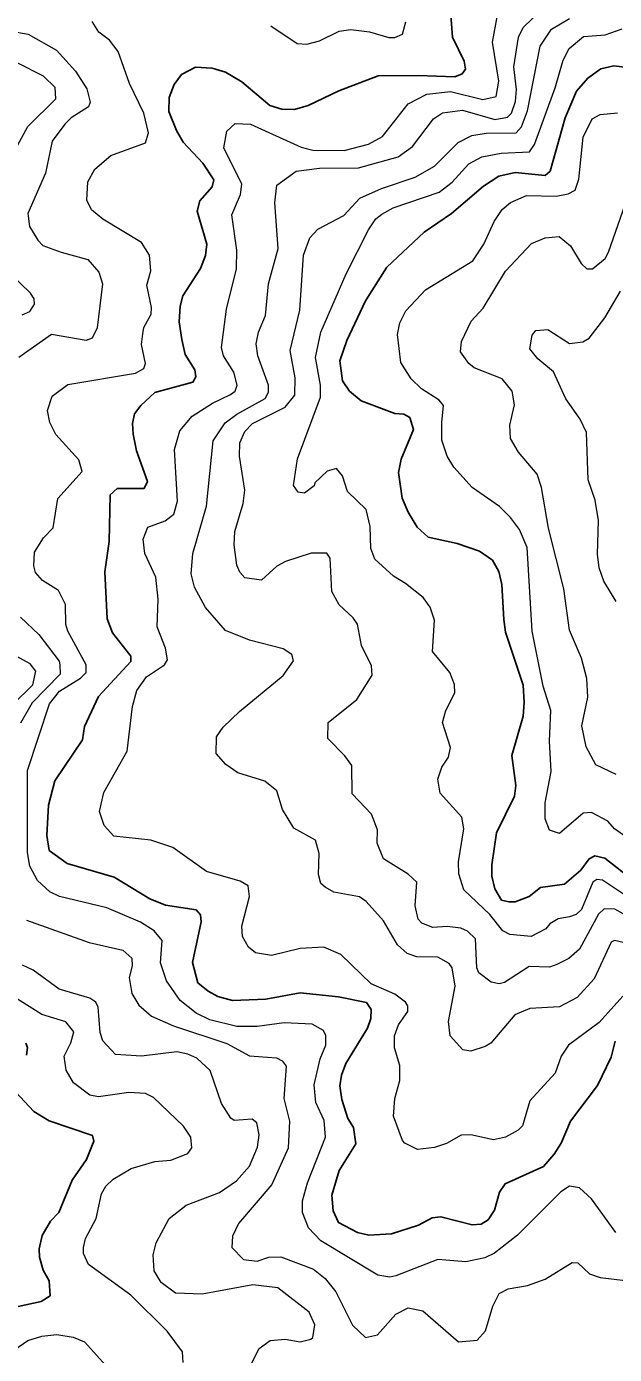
# Model space of a CAD drawing. Extents: x 294.2 to 320.3, y 7482.7 to 7510.7.
# Drawn here: x 315.73 to 316.619, y 7494.046 to 7496.053 of the extents above; entities that cross this region are included whole.
import ezdxf

# ---------------------------------------------------------------- set-up
doc = ezdxf.new("R2010")
doc.units = 0
doc.header["$LTSCALE"] = 0.032
doc.layers.add('1', color=7, linetype='Continuous', lineweight=25)
doc.layers.add('2', color=7, linetype='Continuous', lineweight=13)

msp = doc.modelspace()

# ---------------------------------------------------------------- linework, layer by layer
at = {"layer": '1'}
for points in [[(316.2039, 7494.4519), (316.2061, 7494.468), (316.2128, 7494.4852), (316.2455, 7494.539), (316.2505, 7494.5535), (316.2511, 7494.567), (316.2439, 7494.5777), (316.2017, 7494.5863), (316.1438, 7494.5923), (316.092, 7494.5827), (316.0415, 7494.5805), (316.0193, 7494.5865), (316.0049, 7494.5945), (315.9893, 7494.6074), (315.981, 7494.6381), (315.9943, 7494.6994), (315.9932, 7494.7101), (315.9866, 7494.7176), (315.94, 7494.7246), (315.9167, 7494.7343), (315.8624, 7494.7671), (315.7914, 7494.7875), (315.7642, 7494.8074), (315.7609, 7494.83), (315.7631, 7494.8757), (315.7731, 7494.9128), (315.8147, 7494.9746), (315.818, 7494.9945), (315.8391, 7495.0402), (315.8879, 7495.0929), (315.8879, 7495.1009), (315.8602, 7495.1364), (315.8519, 7495.1574), (315.8486, 7495.2284), (315.8552, 7495.2741), (315.8568, 7495.3451), (315.8673, 7495.3542), (315.9078, 7495.3542), (315.9128, 7495.365), (315.8962, 7495.4112), (315.8912, 7495.4365), (315.8901, 7495.4526), (315.8934, 7495.4672), (315.9028, 7495.4801), (315.9239, 7495.4994), (315.9816, 7495.515), (315.986, 7495.5231), (315.9844, 7495.5338), (315.97, 7495.5569), (315.965, 7495.5795), (315.9611, 7495.6064), (315.9626, 7495.6299), (315.9665, 7495.6455), (315.9931, 7495.6869), (316.0009, 7495.7068), (316.0026, 7495.7235), (315.9882, 7495.7735), (315.9921, 7495.7891), (316.0109, 7495.8106), (316.0131, 7495.8208), (315.9965, 7495.8461), (315.9671, 7495.8778), (315.9566, 7495.8956), (315.945, 7495.9241), (315.9455, 7495.9456), (315.9533, 7495.965), (315.9644, 7495.98), (315.9855, 7495.9913), (316.011, 7495.9897), (316.031, 7495.9838), (316.0554, 7495.9692), (316.0981, 7495.9332), (316.1159, 7495.9278), (316.1353, 7495.9273), (316.1558, 7495.9332), (316.2024, 7495.9553), (316.2617, 7495.9779), (316.3222, 7495.9784), (316.3777, 7495.9768), (316.3888, 7495.9811), (316.3937, 7495.9881), (316.3915, 7496.0004), (316.3743, 7496.0365), (316.371, 7496.0768)], [(316.4688, 7494.7295), (316.4593, 7494.7295), (316.4484, 7494.7321), (316.4382, 7494.7493), (316.4337, 7494.7685), (316.4337, 7494.7855), (316.4405, 7494.8338), (316.4677, 7494.8897), (316.47, 7494.9056), (316.4639, 7494.9509), (316.4808, 7495.0106), (316.4823, 7495.031), (316.4808, 7495.0574), (316.454, 7495.1374), (316.4517, 7495.1563), (316.4487, 7495.2092), (316.4441, 7495.2288), (316.4343, 7495.2462), (316.415, 7495.2598), (316.381, 7495.2712), (316.3372, 7495.281), (316.3205, 7495.2961), (316.3069, 7495.3188), (316.2982, 7495.3399), (316.2922, 7495.3784), (316.2967, 7495.3988), (316.3149, 7495.4434), (316.3096, 7495.4615), (316.3005, 7495.4668), (316.2869, 7495.4676), (316.2358, 7495.4868), (316.2185, 7495.5014), (316.2077, 7495.5174), (316.2039, 7495.5474), (316.2141, 7495.5781), (316.2428, 7495.6381), (316.2747, 7495.6891), (316.3312, 7495.7419), (316.3728, 7495.7699), (316.4207, 7495.8114), (316.4441, 7495.8266), (316.469, 7495.8318), (316.5144, 7495.8273), (316.5219, 7495.8341), (316.5445, 7495.9149), (316.5614, 7495.9549), (316.5788, 7495.9745), (316.5984, 7495.9888), (316.618, 7495.9934), (316.6415, 7495.9904)], [(316.5891, 7494.7993), (316.5808, 7494.7948), (316.568, 7494.7774), (316.5436, 7494.7563), (316.5071, 7494.7512), (316.4899, 7494.7378), (316.4688, 7494.7295)], [(316.6488, 7494.7608), (316.6042, 7494.7955), (316.5891, 7494.7993)], [(315.7301, 7494.4978), (315.7317, 7494.5096), (315.7293, 7494.5159)], [(316.6198, 7494.5193), (316.6137, 7494.4951), (316.5932, 7494.452), (316.5525, 7494.3982), (316.5384, 7494.365), (316.5276, 7494.3484), (316.5116, 7494.3298), (316.4535, 7494.3037), (316.4452, 7494.2909), (316.4375, 7494.264), (316.428, 7494.2489), (316.4175, 7494.2424), (316.4036, 7494.2414), (316.3565, 7494.2537), (316.3432, 7494.2521), (316.3226, 7494.2413), (316.2821, 7494.2278), (316.2477, 7494.2262), (316.2307, 7494.2302), (316.2019, 7494.2449), (316.1939, 7494.2625), (316.1917, 7494.2862)], [(316.1917, 7494.2862), (316.2028, 7494.3238), (316.2278, 7494.3642), (316.2244, 7494.3889), (316.2156, 7494.4024), (316.2067, 7494.4309), (316.2039, 7494.4519)], [(315.6823, 7494.1106), (315.7524, 7494.1258), (315.7658, 7494.1344), (315.7642, 7494.1572), (315.7555, 7494.1729), (315.7495, 7494.1926), (315.7491, 7494.2052), (315.7538, 7494.2256), (315.7664, 7494.2469), (315.779, 7494.2602), (315.7989, 7494.309), (315.8209, 7494.3405), (315.8319, 7494.368), (315.8296, 7494.3766), (315.7643, 7494.3986), (315.7411, 7494.4128), (315.7136, 7494.4427)]]:
    msp.add_lwpolyline(points, dxfattribs=at)
at = {"layer": '2'}
for points in [[(316.4318, 7494.5163), (316.4235, 7494.5112), (316.4018, 7494.5041), (316.3897, 7494.5061), (316.3705, 7494.5271), (316.368, 7494.5489), (316.3782, 7494.6025), (316.3736, 7494.63), (316.369, 7494.6366), (316.3518, 7494.6461), (316.3202, 7494.6467), (316.3053, 7494.6517), (316.2909, 7494.665), (316.2696, 7494.7008), (316.2435, 7494.7302), (316.2333, 7494.7372), (316.1949, 7494.7442), (316.1815, 7494.7519), (316.1751, 7494.7576), (316.1713, 7494.771), (316.1726, 7494.803), (316.1668, 7494.8227), (316.1343, 7494.8412), (316.117, 7494.8693), (316.1087, 7494.8974), (316.0902, 7494.9121), (316.0494, 7494.9249), (316.0315, 7494.9371), (316.0168, 7494.9537), (316.0174, 7494.9791), (316.0276, 7494.9939), (316.0519, 7495.0175), (316.1183, 7495.0717), (316.1336, 7495.0941), (316.1311, 7495.1037), (316.1183, 7495.1119), (316.0673, 7495.1254), (316.0308, 7495.14), (316.0008, 7495.1746), (315.9842, 7495.2052), (315.9791, 7495.2256), (315.9817, 7495.2563), (316.0021, 7495.3278), (316.0123, 7495.4267), (316.0302, 7495.4536), (316.0481, 7495.467), (316.0909, 7495.4906), (316.096, 7495.5002), (316.096, 7495.5104), (316.08, 7495.5551), (316.0774, 7495.573), (316.0807, 7495.5909), (316.0915, 7495.6157), (316.096, 7495.6636), (316.1106, 7495.7173), (316.1055, 7495.7862), (316.1087, 7495.813), (316.1375, 7495.8341), (316.1732, 7495.8385), (316.232, 7495.8392), (316.292, 7495.8558), (316.3137, 7495.8711), (316.3456, 7495.9133), (316.359, 7495.9222), (316.389, 7495.926), (316.4382, 7495.912), (316.4573, 7495.9158), (316.4631, 7495.9216), (316.4695, 7495.9395), (316.4707, 7495.9573), (316.4669, 7495.9918), (316.474, 7496.0365), (316.481, 7496.0512), (316.5237, 7496.0927)], [(315.7352, 7494.7838), (315.7314, 7494.8042), (315.7314, 7494.9281), (315.7646, 7495.029), (315.7799, 7495.0481), (315.8118, 7495.0679), (315.8202, 7495.0762), (315.8202, 7495.0877), (315.7927, 7495.1388), (315.7895, 7495.149), (315.7888, 7495.179), (315.7786, 7495.2001), (315.7544, 7495.2154), (315.7435, 7495.2275), (315.741, 7495.2378), (315.7422, 7495.2581), (315.756, 7495.2798), (315.7704, 7495.2952), (315.7773, 7495.3392), (315.8144, 7495.3801), (315.8093, 7495.398), (315.7742, 7495.4363), (315.7652, 7495.4542), (315.762, 7495.4721), (315.7691, 7495.4938), (315.7927, 7495.5116), (315.8949, 7495.5289), (315.9076, 7495.5359), (315.9101, 7495.5436), (315.9038, 7495.5723), (315.9057, 7495.5883), (315.9076, 7495.5979), (315.9185, 7495.6177), (315.9191, 7495.6279), (315.9121, 7495.6617), (315.9178, 7495.6834), (315.9159, 7495.707), (315.9038, 7495.7262), (315.8457, 7495.7613), (315.8284, 7495.7754), (315.8214, 7495.79), (315.8227, 7495.8181), (315.8336, 7495.8373), (315.8578, 7495.8577), (315.9101, 7495.8769), (315.9147, 7495.8922), (315.9076, 7495.9216), (315.8859, 7495.9663), (315.8687, 7496.0148), (315.8553, 7496.032), (315.8393, 7496.0442), (315.8291, 7496.0601)], [(316.2926, 7494.5437), (316.3067, 7494.5641), (316.3067, 7494.5725), (316.3028, 7494.5782), (316.2869, 7494.5904), (316.2511, 7494.6057), (316.2052, 7494.6504), (316.1796, 7494.6612), (316.1439, 7494.6593), (316.1005, 7494.6484), (316.0761, 7494.6529), (316.0659, 7494.6612), (316.0564, 7494.6772), (316.0557, 7494.6932), (316.0672, 7494.7378), (316.0653, 7494.7538), (316.0532, 7494.7608), (316.0021, 7494.7755), (315.9511, 7494.8119), (315.9179, 7494.8227), (315.8623, 7494.8291), (315.8476, 7494.8451), (315.8406, 7494.8661), (315.847, 7494.8949), (315.8821, 7494.9575), (315.8904, 7495.0252), (315.8968, 7495.0494), (315.9114, 7495.0698), (315.9389, 7495.0877), (315.9433, 7495.0954), (315.9402, 7495.1133), (315.9274, 7495.1452), (315.9293, 7495.1873), (315.9255, 7495.2205), (315.9089, 7495.2563), (315.9063, 7495.278), (315.9134, 7495.2959), (315.9396, 7495.3054), (315.953, 7495.3156), (315.9581, 7495.3355), (315.9536, 7495.4134), (315.9619, 7495.4414), (315.9804, 7495.4638), (316.0111, 7495.4835), (316.0385, 7495.4963), (316.0455, 7495.5014), (316.0487, 7495.5104), (316.0436, 7495.5302), (316.028, 7495.5552), (316.0251, 7495.5674), (316.0326, 7495.6253), (316.0475, 7495.6866), (316.0481, 7495.7147), (316.0404, 7495.7683), (316.0538, 7495.799), (316.0557, 7495.8143), (316.0283, 7495.8692), (316.0327, 7495.8947), (316.0455, 7495.9062), (316.0685, 7495.9049), (316.1452, 7495.8705), (316.163, 7495.866), (316.2103, 7495.8654), (316.2473, 7495.875), (316.2684, 7495.8864), (316.3073, 7495.9356), (316.3354, 7495.9503), (316.3712, 7495.9547), (316.4197, 7495.9426), (316.4401, 7495.9471), (316.4439, 7495.9701), (316.4344, 7496.0288), (316.4423, 7496.07)], [(316.5659, 7494.658), (316.5499, 7494.644), (316.532, 7494.635), (316.5206, 7494.6312), (316.4899, 7494.6318), (316.4529, 7494.6076), (316.4446, 7494.6057), (316.4325, 7494.6082), (316.4139, 7494.6222), (316.4107, 7494.6299), (316.4088, 7494.674), (316.3967, 7494.6855), (316.3865, 7494.69), (316.3661, 7494.6925), (316.3444, 7494.6912), (316.3277, 7494.6976), (316.322, 7494.7034), (316.3175, 7494.7238), (316.32, 7494.7595), (316.3073, 7494.7717), (316.2696, 7494.7946), (316.26, 7494.8183), (316.2607, 7494.8387), (316.2518, 7494.8623), (316.2224, 7494.893), (316.2217, 7494.9358), (316.2115, 7494.9504), (316.1854, 7494.9766), (316.186, 7495.0009), (316.2294, 7495.0354), (316.2524, 7495.0724), (316.2518, 7495.0865), (316.2364, 7495.1171), (316.2307, 7495.1496), (316.2237, 7495.1592), (316.2026, 7495.1784), (316.1918, 7495.1988), (316.1892, 7495.2493), (316.1841, 7495.2569), (316.1605, 7495.2569), (316.1215, 7495.2442), (316.1087, 7495.2371), (316.0851, 7495.2161), (316.0602, 7495.2192), (316.0526, 7495.2282), (316.0481, 7495.2384), (316.0442, 7495.2691), (316.0449, 7495.2895), (316.0577, 7495.3316), (316.0602, 7495.3521), (316.0519, 7495.4031), (316.0526, 7495.4236), (316.0602, 7495.4408), (316.0717, 7495.4529), (316.1209, 7495.4772), (316.1356, 7495.4957), (316.1362, 7495.5219), (316.1285, 7495.5628), (316.1432, 7495.6241), (316.1489, 7495.7071), (316.1585, 7495.7332), (316.1707, 7495.7466), (316.2096, 7495.767), (316.2339, 7495.7932), (316.2665, 7495.8079), (316.3175, 7495.8252), (316.3469, 7495.8418), (316.3827, 7495.8775), (316.4031, 7495.8877), (316.4248, 7495.8916), (316.4701, 7495.8922), (316.4784, 7495.9012), (316.4873, 7495.9254), (316.5065, 7496.0231), (316.5237, 7496.0486), (316.5512, 7496.0646)], [(316.0992, 7496.0537), (316.1394, 7496.0269), (316.1541, 7496.0262), (316.1732, 7496.0308), (316.2026, 7496.0454), (316.2205, 7496.048), (316.2486, 7496.0448), (316.278, 7496.0359), (316.2869, 7496.0359), (316.2984, 7496.0409), (316.3034, 7496.0595)], [(315.6893, 7496.0486), (315.7326, 7496.041), (315.7755, 7496.0167), (315.8042, 7495.9854), (315.8214, 7495.9586), (315.8265, 7495.9382), (315.824, 7495.9311), (315.7978, 7495.9145), (315.7882, 7495.905), (315.7691, 7495.8794), (315.7589, 7495.8309), (315.732, 7495.7702), (315.7346, 7495.7505), (315.7474, 7495.73), (315.755, 7495.7217), (315.7825, 7495.7115), (315.8227, 7495.7006), (315.8393, 7495.6815), (315.845, 7495.6636), (315.8368, 7495.5972), (315.8291, 7495.5819), (315.8201, 7495.578), (315.7678, 7495.587), (315.7186, 7495.5525)], [(316.6342, 7494.7404), (316.601, 7494.7627), (316.5921, 7494.7634), (316.5863, 7494.7595), (316.5691, 7494.718), (316.5608, 7494.7104), (316.5512, 7494.7072), (316.5339, 7494.704), (316.5212, 7494.6963), (316.5154, 7494.6887), (316.4931, 7494.6772), (316.4606, 7494.6803), (316.4503, 7494.6861), (316.4305, 7494.7104), (316.391, 7494.7481), (316.3839, 7494.7723), (316.3833, 7494.7902), (316.391, 7494.84), (316.3884, 7494.8579), (316.3552, 7494.8942), (316.352, 7494.9153), (316.3578, 7494.9332), (316.368, 7494.9485), (316.3711, 7494.9632), (316.359, 7495.0009), (316.3641, 7495.0188), (316.3775, 7495.0456), (316.3769, 7495.0584), (316.3699, 7495.0762), (316.3437, 7495.1081), (316.3469, 7495.1554), (316.3405, 7495.1752), (316.3296, 7495.1899), (316.3028, 7495.211), (316.285, 7495.2218), (316.2569, 7495.2474), (316.2505, 7495.264), (316.2498, 7495.2972), (316.2435, 7495.3227), (316.2153, 7495.3501), (316.2077, 7495.3737), (316.1988, 7495.3846), (316.1847, 7495.3808), (316.1662, 7495.3629), (316.1649, 7495.3584), (316.1503, 7495.3476), (316.1407, 7495.3489), (316.1336, 7495.359), (316.14, 7495.3993), (316.1745, 7495.4925), (316.1745, 7495.5104), (316.1668, 7495.5525), (316.1752, 7495.5909), (316.2135, 7495.679), (316.2473, 7495.7454), (316.2581, 7495.7619), (316.2671, 7495.769), (316.2843, 7495.7785), (316.3539, 7495.8022), (316.3737, 7495.8175), (316.3986, 7495.8449), (316.4184, 7495.8558), (316.4478, 7495.8615), (316.4905, 7495.8635), (316.4982, 7495.8743), (316.5295, 7495.9599), (316.5416, 7496.002), (316.5506, 7496.0193), (316.5723, 7496.0377), (316.6049, 7496.0403), (316.6304, 7496.0492)], [(315.7071, 7495.8552), (315.732, 7495.9018), (315.7742, 7495.9433), (315.7735, 7495.9605), (315.7557, 7495.9777), (315.7161, 7495.9976)], [(316.6374, 7494.8272), (316.6189, 7494.84), (316.6087, 7494.8515), (316.5844, 7494.8649), (316.5717, 7494.8636), (316.5359, 7494.833), (316.5205, 7494.838), (316.5141, 7494.8553), (316.5141, 7494.8796), (316.5231, 7494.9268), (316.5205, 7494.9728), (316.5225, 7495.0188), (316.511, 7495.0558), (316.4944, 7495.1388), (316.4867, 7495.2652), (316.4752, 7495.2926), (316.4618, 7495.3105), (316.4452, 7495.3271), (316.4037, 7495.3559), (316.3762, 7495.3865), (316.366, 7495.4031), (316.3577, 7495.4274), (316.3578, 7495.4542), (316.3603, 7495.4797), (316.3539, 7495.488), (316.3271, 7495.5053), (316.3118, 7495.52), (316.2958, 7495.5449), (316.2907, 7495.587), (316.2945, 7495.6049), (316.3034, 7495.6228), (316.3335, 7495.6547), (316.405, 7495.6987), (316.4216, 7495.7237), (316.4369, 7495.7581), (316.449, 7495.776), (316.4618, 7495.7869), (316.4861, 7495.7971), (316.5308, 7495.7964), (316.5487, 7495.7996), (316.5595, 7495.8054), (316.5652, 7495.822), (316.5716, 7495.8852), (316.585, 7495.9133), (316.5972, 7495.9197), (316.6234, 7495.9222)], [(316.6214, 7494.9224), (316.5908, 7494.937), (316.5761, 7494.9639), (316.5697, 7494.9957), (316.5787, 7495.0392), (316.5774, 7495.0673), (316.5691, 7495.0979), (316.5512, 7495.1401), (316.5422, 7495.2027), (316.5193, 7495.2946), (316.5084, 7495.3559), (316.502, 7495.3763), (316.474, 7495.4095), (316.4618, 7495.43), (316.4605, 7495.4504), (316.4676, 7495.481), (316.4643, 7495.5015), (316.449, 7495.52), (316.4069, 7495.5366), (316.3986, 7495.5436), (316.3864, 7495.5608), (316.3877, 7495.5768), (316.4024, 7495.6075), (316.4203, 7495.6272), (316.4542, 7495.6828), (316.4937, 7495.7249), (316.5142, 7495.7332), (316.5352, 7495.7351), (316.5525, 7495.7211), (316.5685, 7495.6943), (316.5774, 7495.6866), (316.5857, 7495.6866), (316.6048, 7495.7019), (316.6099, 7495.7115), (316.6349, 7495.7837)], [(315.7237, 7495.617), (315.7352, 7495.6221), (315.7423, 7495.6329), (315.7416, 7495.6413), (315.7359, 7495.6496), (315.7033, 7495.6815)], [(316.6214, 7495.1835), (316.6029, 7495.2142), (316.5959, 7495.2346), (316.5933, 7495.255), (316.5946, 7495.3061), (316.5895, 7495.3367), (316.5793, 7495.3674), (316.5767, 7495.4389), (316.5672, 7495.4593), (316.5455, 7495.49), (316.5269, 7495.5308), (316.5033, 7495.5506), (316.4912, 7495.5653), (316.4944, 7495.5864), (316.5001, 7495.5934), (316.518, 7495.5946), (316.5512, 7495.5736), (316.571, 7495.5762), (316.5806, 7495.5819), (316.6042, 7495.6126), (316.6278, 7495.6527)], [(315.7212, 7495.1599), (315.7486, 7495.1337), (315.7793, 7495.0934), (315.7806, 7495.0877), (315.7812, 7495.0736), (315.7384, 7495.0303), (315.7212, 7494.9996)], [(315.7096, 7495.0281), (315.7395, 7495.0576), (315.7441, 7495.0782), (315.7355, 7495.0893), (315.6907, 7495.1141)], [(315.923, 7494.6861), (315.9025, 7494.6989), (315.8515, 7494.7206), (315.7799, 7494.7378), (315.7652, 7494.7449), (315.7467, 7494.7621), (315.7352, 7494.7838)], [(316.7102, 7494.6651), (316.6955, 7494.6855), (316.6572, 7494.6976), (316.6195, 7494.7186), (316.6036, 7494.7193), (316.5946, 7494.711), (316.5659, 7494.658)], [(315.7301, 7494.7021), (315.8246, 7494.6682), (315.8757, 7494.6567), (315.8891, 7494.6446), (315.8897, 7494.6331), (315.8853, 7494.6152), (315.8891, 7494.591), (315.9, 7494.5738), (315.9191, 7494.5571), (315.9523, 7494.5424), (316.0328, 7494.5156), (316.0673, 7494.4971), (316.1081, 7494.4939), (316.1164, 7494.4895), (316.1228, 7494.4812), (316.119, 7494.4327), (316.1279, 7494.3982), (316.1254, 7494.3573), (316.1011, 7494.3024), (316.0506, 7494.2437), (316.0417, 7494.2245), (316.0404, 7494.2073), (316.0583, 7494.1894), (316.0787, 7494.1868), (316.0966, 7494.1925), (316.1145, 7494.1932), (316.1637, 7494.1747), (316.1815, 7494.1607), (316.1975, 7494.1402), (316.223, 7494.0898), (316.2428, 7494.0712)], [(316.6208, 7494.2302), (316.5844, 7494.2807), (316.5659, 7494.2973), (316.5512, 7494.2998), (316.5378, 7494.2915), (316.4721, 7494.2258), (316.4376, 7494.1989), (316.4228, 7494.1919), (316.3942, 7494.1856), (316.352, 7494.1894), (316.2882, 7494.1644), (316.2792, 7494.1626), (316.2614, 7494.1657), (316.1752, 7494.2175), (316.1566, 7494.2373), (316.1471, 7494.2603), (316.1471, 7494.2781), (316.1547, 7494.305), (316.1821, 7494.3739), (316.1803, 7494.3995), (316.1675, 7494.4263), (316.1649, 7494.4531), (316.1739, 7494.4927), (316.1828, 7494.5131), (316.1828, 7494.5278), (316.179, 7494.5354), (316.1617, 7494.545), (316.1196, 7494.5469), (316.0787, 7494.5412), (316.0481, 7494.5412), (316.0072, 7494.5514), (315.9868, 7494.5616), (315.9625, 7494.5808), (315.9415, 7494.6102), (315.9325, 7494.6376), (315.9351, 7494.6714), (315.923, 7494.6861)], [(316.6138, 7494.6689), (316.5882, 7494.6133), (316.5627, 7494.5852), (316.5359, 7494.5712), (316.4912, 7494.5686), (316.4682, 7494.559), (316.4318, 7494.5163)], [(316.6323, 7494.6682), (316.6189, 7494.6714), (316.6138, 7494.6689)], [(316.0794, 7494.3592), (316.0819, 7494.3777), (316.0781, 7494.3956), (316.0711, 7494.4014), (316.0442, 7494.3994), (316.0391, 7494.4026), (316.0251, 7494.425), (316.0079, 7494.4747), (315.9874, 7494.4933), (315.974, 7494.4997), (315.9574, 7494.5028), (315.9038, 7494.4965), (315.8648, 7494.499), (315.8457, 7494.5195), (315.8412, 7494.5322), (315.8386, 7494.5706), (315.8348, 7494.5782), (315.8259, 7494.584), (315.7793, 7494.598), (315.7404, 7494.6267), (315.7238, 7494.6338)], [(315.967, 7494.0336), (315.9657, 7494.0495), (315.9427, 7494.0808), (315.8878, 7494.1351), (315.824, 7494.1817), (315.8163, 7494.1983), (315.8163, 7494.2073), (315.8195, 7494.2207), (315.8355, 7494.2513), (315.8437, 7494.2884), (315.8501, 7494.2999), (315.861, 7494.3107), (315.8885, 7494.3266), (315.9242, 7494.3375), (315.9485, 7494.3394), (315.974, 7494.3496), (315.9798, 7494.3579), (315.9785, 7494.3739), (315.9676, 7494.3905), (315.9223, 7494.4339), (315.9102, 7494.4403), (315.8847, 7494.4415), (315.8387, 7494.4352), (315.8259, 7494.4377), (315.801, 7494.4563), (315.7901, 7494.4754), (315.787, 7494.4965), (315.7972, 7494.5169), (315.8016, 7494.5335), (315.7895, 7494.5482), (315.7531, 7494.5597), (315.6956, 7494.5955)], [(316.6317, 7494.5871), (316.5959, 7494.5475), (316.5493, 7494.5131), (316.5384, 7494.4965), (316.5295, 7494.4709), (316.4912, 7494.4288), (316.4797, 7494.3911), (316.4733, 7494.3848), (316.4542, 7494.3739), (316.4363, 7494.37), (316.4018, 7494.3777), (316.3871, 7494.3771), (316.3648, 7494.3643), (316.3469, 7494.3585), (316.3214, 7494.3554), (316.3022, 7494.365), (316.2983, 7494.3688), (316.285, 7494.4058)], [(316.285, 7494.4058), (316.2868, 7494.4327), (316.2945, 7494.4595), (316.2945, 7494.4825), (316.2862, 7494.5093), (316.2862, 7494.5272), (316.2926, 7494.5437)], [(315.9261, 7494.2143), (315.9459, 7494.2513), (315.9715, 7494.2711), (316.0219, 7494.2903), (316.0474, 7494.3081), (316.0672, 7494.3305), (316.0794, 7494.3592)], [(316.0525, 7493.9972), (316.0819, 7494.0547), (316.0985, 7494.0668), (316.1209, 7494.0687), (316.1439, 7494.0648), (316.1598, 7494.0687), (316.163, 7494.0713), (316.1662, 7494.0904), (316.1573, 7494.1096), (316.11, 7494.1466), (316.0724, 7494.1511), (315.9957, 7494.137), (315.9555, 7494.1383), (315.9338, 7494.1542), (315.9229, 7494.1722), (315.9216, 7494.1964), (315.9261, 7494.2143)], [(316.4114, 7494.0674), (316.4242, 7494.0815), (316.435, 7494.1185), (316.4446, 7494.1377), (316.458, 7494.1447), (316.4874, 7494.1498), (316.5142, 7494.1593), (316.5551, 7494.1849), (316.5633, 7494.1843), (316.5812, 7494.1676), (316.5972, 7494.1619), (316.6521, 7494.1555), (316.6629, 7494.1517), (316.7038, 7494.1179), (316.73, 7494.1057), (316.7504, 7494.1019), (316.7887, 7494.1051), (316.8162, 7494.1032), (316.827, 7494.0904), (316.8507, 7494.0317)], [(316.2428, 7494.0712), (316.2607, 7494.0751), (316.2882, 7494.1064), (316.3073, 7494.1159), (316.329, 7494.1115), (316.3833, 7494.0649), (316.4114, 7494.0674)], [(315.6842, 7494.0342), (315.732, 7494.0668), (315.7531, 7494.0732), (315.7761, 7494.0757), (315.8004, 7494.0719), (315.8176, 7494.0649), (315.8687, 7494.0081)]]:
    msp.add_lwpolyline(points, dxfattribs=at)

doc.saveas('drawing.dxf')
